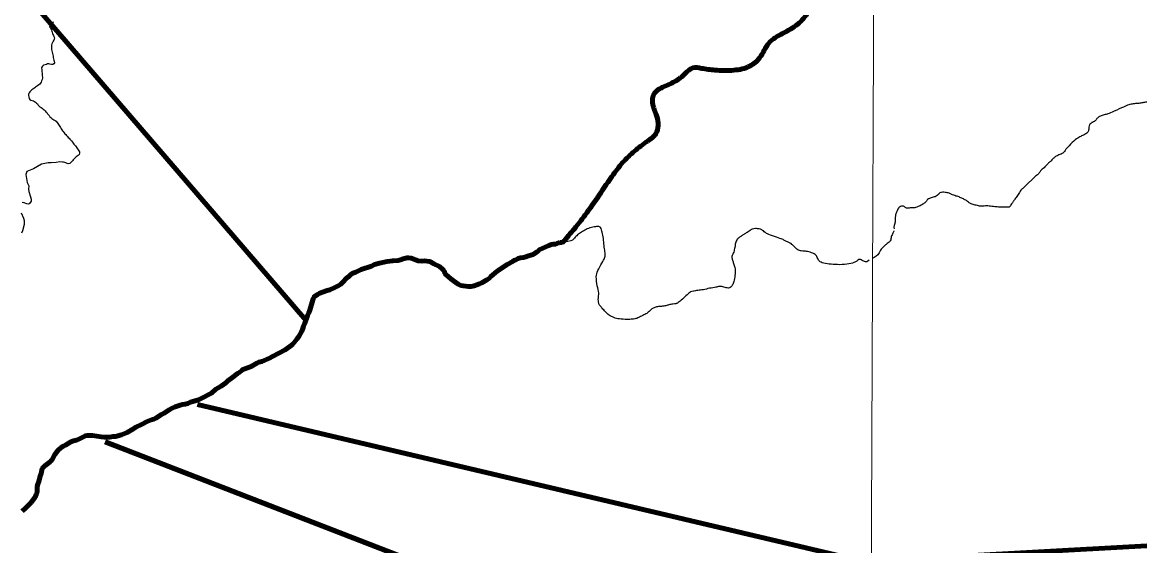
# Model space of a CAD drawing. Extents: x 553962 to 842807, y 8883888 to 9032388.
# Drawn here: x 657184 to 667153, y 8973918 to 8978583 of the extents above; entities that cross this region are included whole.
import ezdxf

# ---------------------------------------------------------------- set-up
doc = ezdxf.new("R2010")
doc.units = 0
doc.header["$LTSCALE"] = 200
for name, color, linetype, lineweight in [('1', 7, 'Continuous', 13), ('24', 7, 'Continuous', 25), ('9', 7, 'Continuous', 90)]:
    doc.layers.add(name, color=color, linetype=linetype, lineweight=lineweight)

msp = doc.modelspace()

# ---------------------------------------------------------------- linework, layer by layer
at = {"layer": '1'}
msp.add_lwpolyline([(664968.2, 9023436.8), (664657.1, 8949509), (664397.1, 8890880.2)], dxfattribs=at)
at = {"layer": '24'}
for points in [[(657463, 8978586.4), (657453.6, 8978580.7), (657442.7, 8978574.2), (657436, 8978565.6), (657430.3, 8978556.5), (657426.6, 8978544.7), (657434.3, 8978535.9), (657439.4, 8978526.9), (657444, 8978517.2), (657447.1, 8978505.1), (657450.1, 8978495), (657453.1, 8978485.4), (657457.4, 8978474.6), (657461.9, 8978465.3), (657465.8, 8978455.8), (657469.8, 8978444.5), (657468.2, 8978434.6), (657464.4, 8978425), (657458.9, 8978414.2), (657452.6, 8978403), (657447.5, 8978392.1), (657443.4, 8978379), (657443.3, 8978367.3), (657443.2, 8978354.9), (657444.3, 8978341.5), (657446.3, 8978329.2), (657449.6, 8978316.6), (657453.4, 8978304.7), (657456.7, 8978293.2), (657457.9, 8978281.3), (657459, 8978269.7), (657460.6, 8978257.6), (657465.5, 8978246.9), (657468.9, 8978236.2), (657470.4, 8978222.6), (657464.8, 8978212.5), (657454.9, 8978208.6), (657443.1, 8978208.9), (657429.8, 8978210.8), (657420.2, 8978214), (657408.7, 8978213.3), (657398, 8978208.9), (657386.5, 8978204.1), (657373.8, 8978200.8), (657363.4, 8978193.5), (657357.6, 8978184.5), (657355.8, 8978174.7), (657356.5, 8978161.6)], [(657356.5, 8978161.6), (657356.8, 8978151.5), (657358, 8978141.4), (657359.4, 8978129.9), (657360.6, 8978117.7), (657361.6, 8978106.4), (657362.5, 8978095.3), (657363.5, 8978085.3), (657361.8, 8978072.9), (657356.3, 8978061.7), (657351.2, 8978051.3), (657345.6, 8978041.1), (657339, 8978032.2), (657330.4, 8978025.3), (657320.5, 8978018.5), (657311.5, 8978012), (657302.3, 8978005.9), (657294.1, 8977999.9), (657285.9, 8977993.6), (657276.9, 8977987.4), (657267.7, 8977981.6), (657258.2, 8977972.4), (657251.7, 8977964.2), (657244.4, 8977953.9), (657238.5, 8977942.9), (657238.8, 8977930.2), (657242.4, 8977918.7), (657245.4, 8977905.9), (657250.5, 8977895.6), (657260.7, 8977889.4), (657272.9, 8977885.9), (657282.9, 8977883.3), (657292.8, 8977877.8), (657300.9, 8977871.1), (657309.5, 8977863.8), (657317.8, 8977856.2), (657326.1, 8977846)], [(657326.1, 8977846), (657332.2, 8977838.1), (657340.3, 8977831.3), (657351.1, 8977823.8), (657362, 8977816.8), (657370.4, 8977810.6), (657378.2, 8977803.3), (657386.4, 8977793.7), (657393.9, 8977786.9), (657402.1, 8977778.6), (657408.5, 8977768.3), (657415.3, 8977760.8), (657422.9, 8977752.2), (657429.7, 8977742), (657437.8, 8977734.2), (657447.1, 8977726), (657455.7, 8977718.8), (657465.7, 8977713.4), (657476.5, 8977708.5), (657484.6, 8977701.8), (657491.3, 8977694), (657494.6, 8977689.9), (657501, 8977681.2), (657507.3, 8977672.7), (657513, 8977663.7), (657518.6, 8977654.1), (657523.9, 8977644.9), (657529.6, 8977635.3), (657536.5, 8977625.3), (657542.7, 8977617.2), (657549.3, 8977608.8), (657556.8, 8977599.5), (657564.1, 8977590.5), (657571.5, 8977582.2), (657579, 8977573.7), (657586.2, 8977565.2), (657592.7, 8977556.7), (657600.5, 8977550), (657607.6, 8977542.8), (657615.4, 8977534.3), (657622.7, 8977526.2), (657630.5, 8977515.7), (657635.9, 8977507), (657642.4, 8977498.6), (657649.5, 8977490.5), (657656.9, 8977481.8), (657664.6, 8977473.9), (657670.1, 8977465.2), (657676, 8977456.1), (657682.4, 8977445.5), (657689.1, 8977437), (657694, 8977427.7), (657695, 8977417.1), (657689.9, 8977405.5), (657682.5, 8977397.3), (657673.3, 8977391), (657663.8, 8977384.3), (657654.7, 8977376.4), (657645.2, 8977367.9), (657637.1, 8977358.5), (657630, 8977349.1), (657621.1, 8977338.4), (657614.7, 8977330.6), (657606.6, 8977323.9), (657594.2, 8977321.7)], [(657594.2, 8977321.7), (657583.3, 8977325.2), (657573.4, 8977329.7), (657562.4, 8977333.7), (657552.4, 8977337.1), (657542.2, 8977337.5), (657519.6, 8977338.5), (657485.8, 8977333.9), (657442.2, 8977329.4), (657414.2, 8977329.4), (657355.6, 8977319), (657284, 8977276), (657225.4, 8977253.2), (657214.9, 8977228)], [(657214.9, 8977228), (657228.2, 8977155.8), (657242.3, 8977125.7), (657238.8, 8977097.3), (657243, 8977074.6), (657256.4, 8977029.1), (657261.4, 8977007.6), (657261.7, 8976989.9), (657247.3, 8976967.4), (657243.9, 8976964.7), (657235.2, 8976963.2), (657223.6, 8976964.8), (657214.1, 8976969.6), (657200.6, 8976974.4), (657181.2, 8976975.7)], [(657172.8, 8976885.3), (657195, 8976838.1), (657200.9, 8976815.4), (657201.5, 8976781.6), (657185.6, 8976725.5), (657177.3, 8976704.9)]]:
    msp.add_lwpolyline(points, dxfattribs=at)
at = {"layer": '24', "lineweight": 53}
for points in [[(661975.1, 8976618.3), (661965.8, 8976617.2), (661942.6, 8976606.6), (661921.2, 8976605.1), (661903.8, 8976601.8), (661880, 8976594), (661794.7, 8976553.8), (661783.4, 8976541.5), (661776.2, 8976537.9), (661771.4, 8976532.8), (661741.5, 8976514), (661700.6, 8976502.3), (661676.2, 8976492.5), (661655.1, 8976485.8), (661629.9, 8976483), (661607.1, 8976477.9), (661585.4, 8976467.3), (661579.7, 8976462.8), (661566.6, 8976459.6), (661560.9, 8976451.4), (661509.2, 8976424.8), (661421, 8976364.2), (661364.9, 8976317.6), (661348.1, 8976300.1), (661328.3, 8976286.2), (661283.6, 8976259.8), (661262, 8976250.8), (661213.8, 8976234.1), (661189.4, 8976229.5), (661162.1, 8976229.6), (661097.2, 8976237.5), (661070.9, 8976248.7), (661031.8, 8976280.1), (661005.9, 8976297.4), (660963.2, 8976335.8), (660954.3, 8976345.2), (660950.7, 8976360.6), (660945.8, 8976363.5), (660943.2, 8976371.8), (660932.9, 8976383.1), (660906.3, 8976405.7), (660855.5, 8976430.7), (660826.3, 8976447.2), (660815.7, 8976450.9), (660771.7, 8976456.2), (660747.3, 8976454.4), (660714.7, 8976457.6), (660653, 8976480.8), (660630.3, 8976485.1), (660618.1, 8976485.2), (660605, 8976480.8), (660582.4, 8976475.5), (660558.8, 8976466.1), (660536.9, 8976460.1), (660488.1, 8976458.4), (660440.1, 8976451.9), (660370.3, 8976437), (660324.9, 8976423.7), (660298.8, 8976410.1), (660207, 8976379.8), (660158.2, 8976356.8), (660134, 8976347.7), (660113.3, 8976334.1), (660096, 8976317.2), (660076.9, 8976302), (660043.5, 8976265.7), (660021.4, 8976245.6), (660001.4, 8976232.8), (659973.2, 8976218.2), (659927.6, 8976197.6), (659902.5, 8976191.5), (659861, 8976178.7), (659837.7, 8976169.6), (659816.2, 8976157.8), (659787.2, 8976136.2), (659778, 8976117.8), (659768.9, 8976089.8), (659749.7, 8976016.5)], [(659749.7, 8976016.5), (659740.4, 8975993.7), (659728.8, 8975970.1), (659705.3, 8975900.2), (659693.5, 8975875.8), (659685.8, 8975852.3), (659685.8, 8975852.3), (659676.1, 8975828.7), (659650.4, 8975783.2), (659633.3, 8975758.1), (659595.8, 8975714.2), (659571.7, 8975693.3), (659529.8, 8975663.4), (659414.4, 8975604.6), (659388.4, 8975589.5), (659320.1, 8975558.5), (659295, 8975552.2), (659275.4, 8975543.5), (659224.8, 8975514.1), (659144.8, 8975485.1), (659142.3, 8975479.5), (659124.9, 8975465.4), (659103.6, 8975452.2), (659061.4, 8975418.5), (659018.2, 8975387.9), (658998.2, 8975370.3), (658957.9, 8975338.3), (658911.5, 8975311.3), (658870.2, 8975277.4), (658779.4, 8975228.3), (658755.9, 8975218.5), (658685.2, 8975195.9), (658660, 8975183.8), (658637.3, 8975178.6), (658613.7, 8975175.3), (658591, 8975169.1), (658547.2, 8975154.4), (658519.5, 8975143.2), (658493.3, 8975129.8), (658449.5, 8975099.9), (658424.5, 8975085.9), (658375.9, 8975053.4), (658351.1, 8975043), (658341.2, 8975041.8), (658298.8, 8975023.2), (658247.4, 8974998.6), (658197.7, 8974972.7), (658170.2, 8974954.8), (658119.6, 8974926.3), (658068.2, 8974904.8), (658016, 8974890.6), (657990.3, 8974890.3), (657963.8, 8974886.2), (657915, 8974885.2), (657887.5, 8974888.3), (657810.4, 8974901), (657763.5, 8974900.3), (657746.6, 8974898.1), (657689.1, 8974867.3), (657666.4, 8974857), (657641.2, 8974850.7), (657616.9, 8974841.8), (657594.1, 8974829.3), (657570.4, 8974814.5), (657547, 8974803.6), (657525.9, 8974788.4), (657502.5, 8974767.7), (657473.7, 8974731.1), (657446.1, 8974678.7), (657435.7, 8974670.8), (657431.1, 8974664.5), (657384.2, 8974630.1), (657360.8, 8974605.3), (657351.1, 8974561.4), (657342.4, 8974537), (657331.8, 8974490.7), (657323.1, 8974466.3), (657317.1, 8974444.5), (657315, 8974393.9), (657308, 8974372.1), (657297.1, 8974350.1), (657279, 8974323.5), (657261.3, 8974302.8), (657210.5, 8974250), (657181.7, 8974226.4)]]:
    msp.add_lwpolyline(points, dxfattribs=at)
msp.add_spline([(666866.4, 8980874.9), (666907, 8980741.7), (666995.7, 8980591.9), (667032.7, 8980505), (667032.7, 8980360.8), (667023.5, 8980277.6), (667003.1, 8980150), (666931.1, 8980066.8), (666805.4, 8980022.4), (666618.7, 8979955.8), (666485.6, 8979922.6), (666326.7, 8979961.4), (666128.9, 8979959.6), (665995.9, 8979881.9), (665883.1, 8979739.5), (665877.6, 8979667.4), (665885, 8979549.1), (665859.1, 8979452.9), (665761.1, 8979432.6), (665500.6, 8979360.4), (665337.9, 8979280.9), (665193.8, 8979279.1), (665123.5, 8979240.2), (665075.5, 8979144.1), (664983.1, 8979025.8), (664933.2, 8978949.9), (664850, 8978925.9), (664609.7, 8978879.7), (664384.2, 8978844.5), (664273.3, 8978787.2), (664197.6, 8978678.1), (664101.5, 8978567.2), (663966.6, 8978484), (663844.6, 8978398.9), (663761.4, 8978265.8), (663674.5, 8978193.7), (663532.2, 8978156.7), (663362.2, 8978158.5), (663243.9, 8978173.3), (663166.3, 8978177), (663096.1, 8978125.2), (663016.6, 8978062.4), (662911.2, 8978012.4), (662815.1, 8977934.8), (662805.9, 8977866.4), (662844.7, 8977744.8), (662835.5, 8977589.6), (662763.4, 8977524.9), (662645.1, 8977434.3), (662539.7, 8977332.7), (662443.6, 8977208.9), (662345.7, 8977064.7), (662220, 8976885.4), (662109.1, 8976743.1), (662003.8, 8976621.1)], degree=3, dxfattribs=at)
at = {"layer": '24'}
msp.add_spline([(666866.4, 8980874.9), (666907, 8980741.7), (666995.7, 8980591.9), (667032.7, 8980505), (667032.7, 8980360.8), (667023.5, 8980277.6), (667003.1, 8980150), (666931.1, 8980066.8), (666805.4, 8980022.4), (666618.7, 8979955.8), (666485.6, 8979922.6), (666326.7, 8979961.4), (666128.9, 8979959.6), (665995.9, 8979881.9), (665883.1, 8979739.5), (665877.6, 8979667.4), (665885, 8979549.1), (665859.1, 8979452.9), (665761.1, 8979432.6), (665500.6, 8979360.4), (665337.9, 8979280.9), (665193.8, 8979279.1), (665123.5, 8979240.2), (665075.5, 8979144.1), (664983.1, 8979025.8), (664933.2, 8978949.9), (664850, 8978925.9), (664609.7, 8978879.7), (664384.2, 8978844.5), (664273.3, 8978787.2), (664197.6, 8978678.1), (664101.5, 8978567.2), (663966.6, 8978484), (663844.6, 8978398.9), (663761.4, 8978265.8), (663674.5, 8978193.7), (663532.2, 8978156.7), (663362.2, 8978158.5), (663243.9, 8978173.3), (663166.3, 8978177), (663096.1, 8978125.2), (663016.6, 8978062.4), (662911.2, 8978012.4), (662815.1, 8977934.8), (662805.9, 8977866.4), (662844.7, 8977744.8), (662835.5, 8977589.6), (662763.4, 8977524.9), (662645.1, 8977434.3), (662539.7, 8977332.7), (662443.6, 8977208.9), (662345.7, 8977064.7), (662220, 8976885.4), (662109.1, 8976743.1), (662003.8, 8976621.1)], degree=3, dxfattribs=at)
for points in [[(667727.1, 8978028.3), (667697, 8978011.5), (667670.5, 8977997.1), (667611.1, 8977970.7), (667576.1, 8977953.5), (667527.8, 8977919.8), (667470.7, 8977877.6), (667440.8, 8977861.7), (667398.2, 8977848.3), (667364.4, 8977840.1), (667326.2, 8977847.1), (667266.6, 8977863.7), (667226.5, 8977871.3), (667196.6, 8977871.9), (667163.5, 8977861.8), (667126.6, 8977859.9), (667085.9, 8977856.1), (667044.5, 8977845.2), (667000.6, 8977824.9), (666894.4, 8977777.4), (666862, 8977764.1), (666827, 8977756.5), (666792.6, 8977745), (666770.3, 8977725.3), (666756.3, 8977703.7), (666737.9, 8977692.3), (666721.6, 8977689)], [(666723.9, 8977685), (666709.6, 8977681.2), (666698.6, 8977658.5), (666698.6, 8977638.5), (666698.6, 8977620.4), (666692.3, 8977609.5), (666687.7, 8977600.4), (666674.1, 8977589.5), (666643.1, 8977574.1), (666610.4, 8977559.5), (666570.3, 8977530.5), (666501.6, 8977463.6), (666487, 8977439.9), (666474.3, 8977420.9), (666461.6, 8977413.6), (666441.6, 8977405.4), (666421.5, 8977396.3), (666408.8, 8977391.8), (666397, 8977382.7), (666374.2, 8977363.6), (666364.2, 8977349.1), (666339.7, 8977330), (666319.6, 8977308.2), (666306.6, 8977294.8), (666294.7, 8977280.2), (666273.8, 8977268.4), (666263.8, 8977249.3), (666240.1, 8977222.1), (666223, 8977212.9), (666216.6, 8977205.7), (666159.2, 8977150.4)], [(666159.2, 8977150.4), (666146.1, 8977137.1), (666120.8, 8977111.9), (666096.2, 8977093), (666085.4, 8977078.8), (666074.2, 8977056), (666064.8, 8977042.2), (666036.9, 8977003.9), (666023.4, 8976984.9), (666010.5, 8976964.7), (665997.4, 8976945.5), (665992.9, 8976936.7), (665985.7, 8976934.4), (665958.4, 8976933.5), (665900.6, 8976935.9), (665865.1, 8976938.8), (665804.7, 8976946.8), (665772.3, 8976947.3), (665760.8, 8976943.4), (665735.2, 8976942.2), (665693.9, 8976951.8), (665656.3, 8976962.2), (665629.5, 8976974.8), (665619.5, 8976986.4), (665595, 8977000.4), (665564.6, 8977016.8), (665535.4, 8977029.6), (665491.9, 8977040.3), (665458.1, 8977059), (665431.6, 8977065.4), (665398, 8977069.5), (665385.4, 8977067.5)], [(665384.9, 8977065.7), (665379.5, 8977065.9), (665370.4, 8977063.1), (665359.8, 8977051.3), (665346.8, 8977037.8), (665330.8, 8977029), (665290.3, 8977018.2), (665264.1, 8977008.2), (665257, 8977001.5), (665250.2, 8976988.2), (665239.6, 8976976), (665211.7, 8976957.2), (665174.5, 8976938.1), (665152.8, 8976931), (665139.2, 8976928.4), (665125.2, 8976929.9), (665104.4, 8976928.7), (665089.1, 8976924.8), (665069.3, 8976925.6), (665063.2, 8976930.5), (665053.3, 8976941.5), (665035.6, 8976946.4), (665017.5, 8976940.4), (665003.9, 8976933), (664995.7, 8976921.2), (664981.2, 8976887.3), (664976.1, 8976876.4), (664973.3, 8976860.4), (664971.2, 8976824), (664970.8, 8976802.5), (664968.8, 8976789.9), (664962.9, 8976775.3), (664959.1, 8976756.9), (664960.9, 8976743.6)], [(664456.7, 8976422.9), (664430.2, 8976423.5), (664383.7, 8976427.3), (664314.1, 8976437.6), (664285, 8976460.2), (664274.6, 8976497.7), (664253.9, 8976519.3), (664196.5, 8976539.1), (664160.5, 8976543.6), (664134.1, 8976543.6), (664102.1, 8976552), (664071.1, 8976583), (664048.5, 8976606.5), (664036.3, 8976615), (664009, 8976626.2), (663993, 8976634.7), (663965.7, 8976649.7), (663920, 8976663.7), (663834.4, 8976695.7), (663809.9, 8976708.8), (663794.8, 8976724.8), (663783.6, 8976733.2), (663758.2, 8976743.6), (663725.2, 8976744.5), (663696.1, 8976741.7), (663681.9, 8976731.3), (663636.8, 8976702.2), (663620.8, 8976692.8), (663600.1, 8976678.8), (663576.6, 8976663.7), (663555.9, 8976646.8), (663542.7, 8976599.8), (663541.8, 8976582.9), (663531.4, 8976529.8), (663516.3, 8976504.5), (663512.6, 8976484.7), (663522.9, 8976456.6), (663530.5, 8976426.5), (663546.4, 8976387.1), (663543.4, 8976342.3), (663535.9, 8976282.2), (663522.7, 8976241.8), (663505.8, 8976224.9), (663495.4, 8976213.6), (663477.5, 8976212.7), (663430, 8976227.2), (663399, 8976231), (663376.4, 8976220.6), (663314.3, 8976213.1), (663259.7, 8976198.1), (663208.9, 8976193.4), (663167.5, 8976185), (663147.8, 8976185), (663116.7, 8976155.8), (663073.4, 8976115.4), (663031.5, 8976080.4), (663014.6, 8976072.9), (662989.2, 8976072.9), (662948.8, 8976065.3), (662931.8, 8976056.9), (662882.9, 8976049.4), (662851.8, 8976050.3), (662818, 8976039.1), (662795.4, 8976025.9), (662769.1, 8975996.8), (662741.8, 8975979.9), (662697, 8975959.3), (662667.8, 8975942.3), (662629.2, 8975935.8), (662581.2, 8975933.9), (662506.9, 8975937.7), (662461.8, 8975948.9), (662415.7, 8975974.3), (662392.1, 8975996.8), (662363, 8976026.9), (662340.4, 8976055.1), (662327.2, 8976069.2), (662322.5, 8976102), (662322.5, 8976123.6), (662330, 8976166.7), (662313.1, 8976231.5), (662299.9, 8976320.7), (662314.9, 8976364), (662357.2, 8976445.6), (662382.6, 8976479.4), (662385.5, 8976517.9), (662377.9, 8976560.2), (662371.3, 8976625), (662364.5, 8976687.6), (662351.3, 8976737.4), (662343.8, 8976755.2), (662334.4, 8976761.8), (662324.1, 8976761.8), (662289.2, 8976762.8), (662233.7, 8976746.8), (662191.4, 8976726.1), (662153.5, 8976700.2), (662121.5, 8976674.8), (662097.8, 8976645.8), (662085.2, 8976632.1), (662003.7, 8976621.7)], [(664959, 8976724.5), (664958.9, 8976723.7), (664957.4, 8976715.8), (664952.2, 8976701.9), (664944.7, 8976690), (664935.1, 8976670.7), (664934.8, 8976653), (664927.9, 8976635.3), (664919, 8976624.2), (664900.7, 8976611.8), (664881.9, 8976595.9), (664851.5, 8976567.9), (664842.5, 8976555.5), (664827.4, 8976526), (664817.5, 8976509.8), (664775, 8976481)], [(664960.9, 8976743.6), (664960.9, 8976743.6), (664960.9, 8976743.6), (664960.9, 8976743.6)], [(664739.3, 8976461.8), (664719.8, 8976446.1), (664709.5, 8976446.5), (664671.2, 8976460.2), (664663.6, 8976470.5), (664649.5, 8976470.5), (664627, 8976453.6), (664611.9, 8976443.2), (664543.2, 8976423.5), (664483.3, 8976422.3), (664456.7, 8976422.9)], [(664739.3, 8976461.8), (664739.3, 8976461.8), (664739.3, 8976461.8), (664739.3, 8976461.8)], [(664775, 8976481), (664774.6, 8976480.8), (664774.2, 8976480.6), (664773.8, 8976480.4)]]:
    msp.add_open_spline(points, degree=3, dxfattribs=at)
at = {"layer": '24', "lineweight": 53}
msp.add_open_spline([(662003.7, 8976621.7), (661995, 8976620.6), (661985.5, 8976619.5), (661975.1, 8976618.3)], degree=3, dxfattribs=at)
at = {"layer": '9'}
msp.add_line((647160.3, 8990514), (659714.4, 8975927.2), dxfattribs=at)
for points in [[(658746.8, 8975176), (664691.5, 8973777.5), (669474.2, 8974039.3), (694202.6, 8980257.8)], [(661975.1, 8976618.3), (661965.8, 8976617.2), (661942.6, 8976606.6), (661921.2, 8976605.1), (661903.8, 8976601.8), (661880, 8976594), (661794.7, 8976553.8), (661783.4, 8976541.5), (661776.2, 8976537.9), (661771.4, 8976532.8), (661741.5, 8976514), (661700.6, 8976502.3), (661676.2, 8976492.5), (661655.1, 8976485.8), (661629.9, 8976483), (661607.1, 8976477.9), (661585.4, 8976467.3), (661579.7, 8976462.8), (661566.6, 8976459.6), (661560.9, 8976451.4), (661509.2, 8976424.8), (661421, 8976364.2), (661364.9, 8976317.6), (661348.1, 8976300.1), (661328.3, 8976286.2), (661283.6, 8976259.8), (661262, 8976250.8), (661213.8, 8976234.1), (661189.4, 8976229.5), (661162.1, 8976229.6), (661097.2, 8976237.5), (661070.9, 8976248.7), (661031.8, 8976280.1), (661005.9, 8976297.4), (660963.2, 8976335.8), (660954.3, 8976345.2), (660950.7, 8976360.6), (660945.8, 8976363.5), (660943.2, 8976371.8), (660932.9, 8976383.1), (660906.3, 8976405.7), (660855.5, 8976430.7), (660826.3, 8976447.2), (660815.7, 8976450.9), (660771.7, 8976456.2), (660747.3, 8976454.4), (660714.7, 8976457.6), (660653, 8976480.8), (660630.3, 8976485.1), (660618.1, 8976485.2), (660605, 8976480.8), (660582.4, 8976475.5), (660558.8, 8976466.1), (660536.9, 8976460.1), (660488.1, 8976458.4), (660440.1, 8976451.9), (660370.3, 8976437), (660324.9, 8976423.7), (660298.8, 8976410.1), (660207, 8976379.8), (660158.2, 8976356.8), (660134, 8976347.7), (660113.3, 8976334.1), (660096, 8976317.2), (660076.9, 8976302), (660043.5, 8976265.7), (660021.4, 8976245.6), (660001.4, 8976232.8), (659973.2, 8976218.2), (659927.6, 8976197.6), (659902.5, 8976191.5), (659861, 8976178.7), (659837.7, 8976169.6), (659816.2, 8976157.8), (659787.2, 8976136.2), (659778, 8976117.8), (659768.9, 8976089.8), (659749.7, 8976016.5)], [(659749.7, 8976016.5), (659740.4, 8975993.7), (659728.8, 8975970.1), (659705.3, 8975900.2), (659693.5, 8975875.8), (659685.8, 8975852.3), (659685.8, 8975852.3), (659676.1, 8975828.7), (659650.4, 8975783.2), (659633.3, 8975758.1), (659595.8, 8975714.2), (659571.7, 8975693.3), (659529.8, 8975663.4), (659414.4, 8975604.6), (659388.4, 8975589.5), (659320.1, 8975558.5), (659295, 8975552.2), (659275.4, 8975543.5), (659224.8, 8975514.1), (659144.8, 8975485.1), (659142.3, 8975479.5), (659124.9, 8975465.4), (659103.6, 8975452.2), (659061.4, 8975418.5), (659018.2, 8975387.9), (658998.2, 8975370.3), (658957.9, 8975338.3), (658911.5, 8975311.3), (658870.2, 8975277.4), (658779.4, 8975228.3), (658755.9, 8975218.5), (658685.2, 8975195.9), (658660, 8975183.8), (658637.3, 8975178.6), (658613.7, 8975175.3), (658591, 8975169.1), (658547.2, 8975154.4), (658519.5, 8975143.2), (658493.3, 8975129.8), (658449.5, 8975099.9), (658424.5, 8975085.9), (658375.9, 8975053.4), (658351.1, 8975043), (658341.2, 8975041.8), (658298.8, 8975023.2), (658247.4, 8974998.6), (658197.7, 8974972.7), (658170.2, 8974954.8), (658119.6, 8974926.3), (658068.2, 8974904.8), (658016, 8974890.6), (657990.3, 8974890.3), (657963.8, 8974886.2), (657915, 8974885.2), (657887.5, 8974888.3), (657810.4, 8974901), (657763.5, 8974900.3), (657746.6, 8974898.1), (657689.1, 8974867.3), (657666.4, 8974857), (657641.2, 8974850.7), (657616.9, 8974841.8), (657594.1, 8974829.3), (657570.4, 8974814.5), (657547, 8974803.6), (657525.9, 8974788.4), (657502.5, 8974767.7), (657473.7, 8974731.1), (657446.1, 8974678.7), (657435.7, 8974670.8), (657431.1, 8974664.5), (657384.2, 8974630.1), (657360.8, 8974605.3), (657351.1, 8974561.4), (657342.4, 8974537), (657331.8, 8974490.7), (657323.1, 8974466.3), (657317.1, 8974444.5), (657315, 8974393.9), (657308, 8974372.1), (657297.1, 8974350.1), (657279, 8974323.5), (657261.3, 8974302.8), (657210.5, 8974250), (657181.7, 8974226.4)], [(657923.9, 8974844.3), (666205.7, 8971636.3), (671933.6, 8966993.4), (675245, 8966459.9), (693230.3, 8967549.5), (697027.9, 8970867.6)]]:
    msp.add_lwpolyline(points, dxfattribs=at)
msp.add_spline([(666866.4, 8980874.9), (666907, 8980741.7), (666995.7, 8980591.9), (667032.7, 8980505), (667032.7, 8980360.8), (667023.5, 8980277.6), (667003.1, 8980150), (666931.1, 8980066.8), (666805.4, 8980022.4), (666618.7, 8979955.8), (666485.6, 8979922.6), (666326.7, 8979961.4), (666128.9, 8979959.6), (665995.9, 8979881.9), (665883.1, 8979739.5), (665877.6, 8979667.4), (665885, 8979549.1), (665859.1, 8979452.9), (665761.1, 8979432.6), (665500.6, 8979360.4), (665337.9, 8979280.9), (665193.8, 8979279.1), (665123.5, 8979240.2), (665075.5, 8979144.1), (664983.1, 8979025.8), (664933.2, 8978949.9), (664850, 8978925.9), (664609.7, 8978879.7), (664384.2, 8978844.5), (664273.3, 8978787.2), (664197.6, 8978678.1), (664101.5, 8978567.2), (663966.6, 8978484), (663844.6, 8978398.9), (663761.4, 8978265.8), (663674.5, 8978193.7), (663532.2, 8978156.7), (663362.2, 8978158.5), (663243.9, 8978173.3), (663166.3, 8978177), (663096.1, 8978125.2), (663016.6, 8978062.4), (662911.2, 8978012.4), (662815.1, 8977934.8), (662805.9, 8977866.4), (662844.7, 8977744.8), (662835.5, 8977589.6), (662763.4, 8977524.9), (662645.1, 8977434.3), (662539.7, 8977332.7), (662443.6, 8977208.9), (662345.7, 8977064.7), (662220, 8976885.4), (662109.1, 8976743.1), (662003.8, 8976621.1)], degree=3, dxfattribs=at)
msp.add_open_spline([(662006.4, 8976622.1), (661997, 8976620.8), (661986.6, 8976619.6), (661975.1, 8976618.3)], degree=3, dxfattribs=at)

doc.saveas('drawing.dxf')
